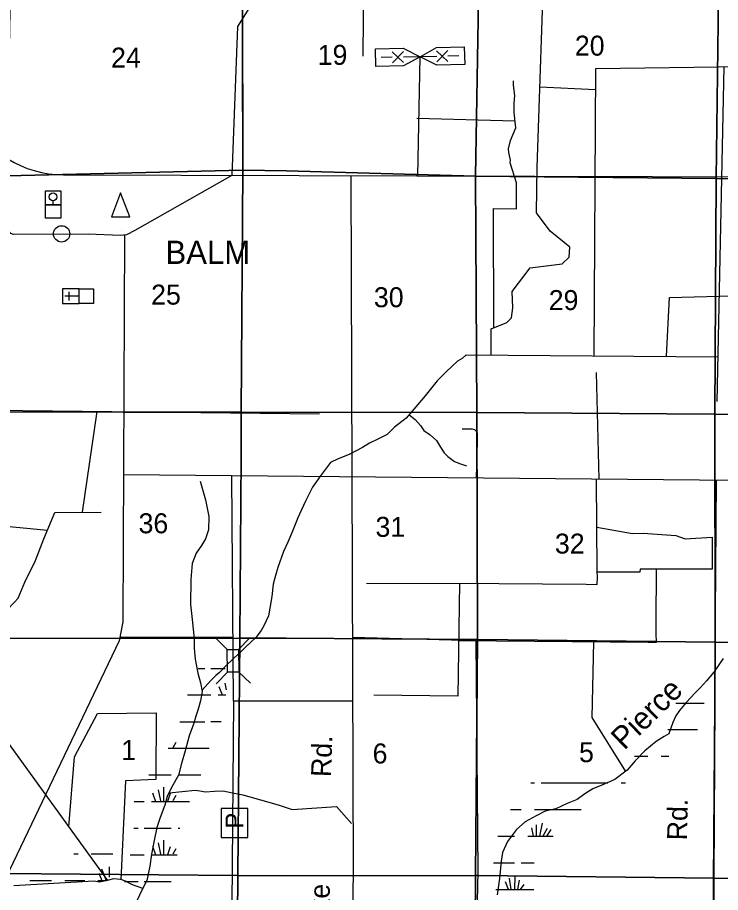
# Model space of a CAD drawing. Extents: x 380424 to 701066, y 1117407 to 1412949.
# Drawn here: x 569307 to 585135, y 1230454 to 1250167 of the extents above; entities that cross this region are included whole.
import ezdxf

# ---------------------------------------------------------------- set-up
doc = ezdxf.new("R2010")
doc.units = 0
for name, color, linetype in [('Bridges', 7, 'Continuous'), ('Bridges and Drawbridges Local Roads', 7, 'Continuous'), ('Communities Names with Post Office', 7, 'Continuous'), ('County Routes Highway Center Lines', 7, 'Continuous'), ('Culture', 7, 'Continuous'), ('Local Roads Improved', 7, 'Continuous'), ('Local Roads Paved', 7, 'Continuous'), ('Local Roads Related Cells', 7, 'Continuous'), ('Local Roads Related Text', 7, 'Continuous'), ('Local Roads Unimproved', 7, 'Continuous'), ('Narrow Canals', 7, 'Continuous'), ('Narrow River Creek and Branch and Slough', 7, 'Continuous'), ('Narrow River Creek and Branch and Slough Text', 7, 'Continuous'), ('Section Lines', 7, 'Continuous'), ('Section Numbers', 7, 'Continuous'), ('Swamps', 7, 'Continuous'), ('Town Centers', 7, 'Continuous'), ('Township  and Range lines', 7, 'Continuous')]:
    doc.layers.add(name, color=color, linetype=linetype)

msp = doc.modelspace()

# ---------------------------------------------------------------- linework, layer by layer
at = {"layer": 'Bridges'}
msp.add_line((574285, 1235932), (574538, 1236191), dxfattribs=at)
at = {"layer": 'Bridges and Drawbridges Local Roads'}
for p, q in [((574029, 1235929), (573770, 1236181)), ((574291, 1235420), (574550, 1235167)), ((574035, 1235417), (573782, 1235158))]:
    msp.add_line(p, q, dxfattribs=at)
msp.add_lwpolyline([(574285, 1235932), (574291, 1235420), (574035, 1235417), (574029, 1235929)], close=True, dxfattribs=at)
at = {"layer": 'County Routes Highway Center Lines'}
msp.add_lwpolyline([(570343, 1246622), (610138, 1246513), (610138, 1246513), (611862, 1246508)], dxfattribs=at)
msp.add_arc((570349, 1249003), 2381, 206.1686, 269.8432, dxfattribs=at)
at = {"layer": 'Culture'}
for p, q in [((569934, 1245943), (569934, 1246265)), ((569934, 1246265), (570281, 1246265)), ((570281, 1246265), (570281, 1245943)), ((570281, 1245943), (569934, 1245943)), ((570107, 1245943), (570107, 1246039)), ((571638, 1245359), (571638, 1245359)), ((571638, 1245359), (571638, 1245359)), ((570694, 1244051), (570319, 1244051)), ((570319, 1244051), (570319, 1243726)), ((570469, 1243789), (570469, 1243989)), ((570694, 1243726), (570694, 1244051)), ((570319, 1243726), (570694, 1243726)), ((570694, 1243888), (570369, 1243889))]:
    msp.add_line(p, q, dxfattribs=at)
for points in [[(571629, 1246216), (571424, 1245674), (571833, 1245674)], [(569934, 1245943), (570281, 1245943), (570281, 1245645), (569934, 1245645)], [(570694, 1243726), (570694, 1244051), (571019, 1244051), (571019, 1243726)]]:
    msp.add_lwpolyline(points, close=True, dxfattribs=at)
msp.add_circle((570107, 1246127), 87.5, dxfattribs=at)
at = {"layer": 'Local Roads Improved'}
msp.add_lwpolyline([(574168, 1234761), (574134, 1230158)], dxfattribs=at)
at = {"layer": 'Local Roads Paved'}
for points in [[(581092, 1267827), (580994, 1264949), (577716, 1260922), (576883, 1259899), (576985, 1254303), (574260, 1249967), (574136, 1246604), (571948, 1245365), (571760, 1245273), (571626, 1245255), (570895, 1245285), (569214, 1245279), (569159, 1245298), (569123, 1245340), (569098, 1245419), (569080, 1246541), (569056, 1246620), (569013, 1246705), (568706, 1247279)], [(578319, 1246600), (578371, 1249284)], [(586314, 1246578), (586287, 1239729), (571692, 1239861)], [(576809, 1246604), (576867, 1230903), (576662, 1218901), (578027, 1218917), (578037, 1216197), (580511, 1216138)], [(571715, 1245267), (571679, 1236552), (571592, 1236125), (567880, 1228370)], [(582339, 1242173), (582393, 1239764)], [(576853, 1234761), (574168, 1234761), (574132, 1239839)], [(584939, 1225673), (585048, 1239741)], [(571607, 1236203), (574158, 1236216)], [(579568, 1225692), (579680, 1230941), (579637, 1236122), (576848, 1236202)]]:
    msp.add_lwpolyline(points, dxfattribs=at)
at = {"layer": 'Local Roads Related Cells'}
for p, q in [((577367, 1249463), (577992, 1249476)), ((577376, 1249063), (577367, 1249463)), ((577992, 1249476), (578371, 1249284)), ((578371, 1249284), (578742, 1249492)), ((578742, 1249492), (579367, 1249504)), ((578999, 1249174), (578744, 1249419)), ((578749, 1249167), (578994, 1249422)), ((579367, 1249504), (579375, 1249105)), ((577746, 1249271), (577496, 1249266)), ((577999, 1249151), (577744, 1249396)), ((577749, 1249146), (577994, 1249401)), ((578746, 1249292), (577996, 1249276)), ((578371, 1249284), (578000, 1249076)), ((578750, 1249092), (578371, 1249284)), ((579246, 1249302), (578996, 1249297)), ((578000, 1249076), (577376, 1249063)), ((579375, 1249105), (578750, 1249092))]:
    msp.add_line(p, q, dxfattribs=at)
at = {"layer": 'Local Roads Related Text'}
for p, q in [((574495, 1232347), (573892, 1232347)), ((573892, 1232347), (573892, 1231694)), ((574495, 1231694), (574495, 1232347)), ((573892, 1231694), (574495, 1231694))]:
    msp.add_line(p, q, dxfattribs=at)
at = {"layer": 'Local Roads Unimproved'}
msp.add_line((579516, 1240891), (579320, 1240895), dxfattribs=at)
msp.add_lwpolyline([(579644, 1239789), (579665, 1240624), (579665, 1240743)], dxfattribs=at)
msp.add_arc((579537, 1240763), 130, 351.2296, 99.5859, dxfattribs=at)
at = {"layer": 'Narrow Canals'}
for points in [[(579969, 1242567), (579969, 1243156), (580328, 1243294), (580429, 1243404), (580456, 1243625), (580447, 1243992), (580851, 1244526), (581568, 1244618), (581724, 1244765), (581743, 1244995), (581614, 1245096), (581302, 1245353), (580989, 1245767), (581008, 1246794), (581182, 1251882), (577102, 1251882), (577083, 1249298)], [(582293, 1242548), (582325, 1249018), (590610, 1249133), (592762, 1249175), (595381, 1249249), (596195, 1249230), (596738, 1249168), (596943, 1249157), (597332, 1248872), (597645, 1248248), (598731, 1248057), (599616, 1247972), (599768, 1247970), (600116, 1248124), (600952, 1248579), (603138, 1247321)], [(585209, 1249058), (585052, 1241517)], [(580032, 1243180), (580027, 1245864), (580539, 1245856), (580543, 1246444), (580403, 1246891), (580409, 1246954), (580367, 1247127), (580361, 1247211), (580409, 1247395), (580529, 1247678), (580493, 1248025), (580493, 1248235), (580503, 1248413), (580477, 1248644), (580477, 1248744)], [(582323, 1248539), (581069, 1248596)], [(580513, 1247834), (578296, 1247889)], [(583919, 1242535), (583988, 1243857), (586775, 1243935), (587059, 1244734), (587259, 1246734), (589233, 1246771), (589270, 1247380)], [(576104, 1241234), (562065, 1241386), (562076, 1242657), (564676, 1242638)], [(579408, 1242571), (585073, 1242525)], [(568827, 1241313), (567245, 1238879), (569985, 1238618)], [(570771, 1239020), (571101, 1241289)], [(577168, 1237423), (580141, 1237419), (582110, 1237400), (582358, 1237392), (582364, 1237559), (582358, 1237690), (582340, 1239754)], [(567804, 1235608), (567902, 1235685), (568149, 1235958), (568401, 1236189), (568690, 1236472), (568889, 1236635), (569236, 1236992), (569320, 1237087), (569472, 1237444), (569713, 1237932), (569902, 1238420), (570149, 1239013), (571194, 1239024)], [(582350, 1238686), (583157, 1238541), (583394, 1238547), (584133, 1238494), (584341, 1238423), (584944, 1238458), (584944, 1237741), (583329, 1237741), (583317, 1237670), (582359, 1237670)], [(579238, 1236130), (583506, 1236091), (583696, 1236097), (583690, 1236286), (583690, 1236547), (583696, 1237741)], [(579257, 1237420), (579219, 1234875), (577329, 1234901)], [(571339, 1230726), (567204, 1236437), (565776, 1236516), (564222, 1234095), (565629, 1233297), (565455, 1232096)], [(582273, 1236102), (582240, 1234395), (582996, 1233180)], [(585196, 1235728), (584986, 1235418), (584818, 1235224), (584682, 1235071), (584566, 1234951), (584362, 1234735), (584215, 1234552), (584131, 1234436), (584062, 1234284), (583973, 1234027), (583868, 1233969), (583690, 1233853), (583432, 1233649), (583217, 1233418), (583033, 1233208), (582755, 1232998), (582466, 1232872), (582262, 1232788), (582078, 1232677), (581905, 1232546), (581684, 1232457), (581427, 1232341), (581185, 1232289), (580986, 1232184), (580734, 1232047), (580539, 1231874), (580340, 1231601), (580224, 1231354), (580193, 1231160), (580156, 1230771), (580104, 1230404)], [(570463, 1231936), (570589, 1233507), (571108, 1234489), (572426, 1234500), (572421, 1232998), (571738, 1232972), (571635, 1230742)], [(572718, 1232698), (573310, 1232762), (573415, 1232746), (573541, 1232725), (573741, 1232735), (573935, 1232741), (574145, 1232699), (574381, 1232657), (575179, 1232431), (575489, 1232326), (576492, 1232394), (576828, 1232006)], [(572125, 1230544), (571894, 1230628), (571741, 1230707), (571631, 1230744), (571468, 1230759), (571327, 1230723), (571159, 1230686), (571027, 1230707), (569226, 1230607)]]:
    msp.add_lwpolyline(points, dxfattribs=at)
at = {"layer": 'Narrow River Creek and Branch and Slough'}
for points in [[(579408, 1242571), (579318, 1242486), (579213, 1242423), (579093, 1242313), (578956, 1242187), (578757, 1241982), (578636, 1241835), (578489, 1241646), (578279, 1241394), (578058, 1241142), (577796, 1240938), (577628, 1240775), (577423, 1240665), (577234, 1240575), (577077, 1240476), (576772, 1240323), (576525, 1240224), (576357, 1240140), (576126, 1239839), (575948, 1239583), (575801, 1239289), (575691, 1239063), (575617, 1238895), (575502, 1238591), (575391, 1238349), (575297, 1238134), (575165, 1237777), (575118, 1237593), (575066, 1237404), (575034, 1237126), (574987, 1236858), (574955, 1236690), (574856, 1236459), (574793, 1236354), (574672, 1236197), (574441, 1235981), (574325, 1235871), (574292, 1235840), (574010, 1235572), (573858, 1235409), (573769, 1235341), (573669, 1235241), (573459, 1235005)], [(578123, 1241216), (578264, 1241108), (578380, 1240972), (578458, 1240862), (578600, 1240767), (578737, 1240641), (578831, 1240489), (578915, 1240363), (578999, 1240274), (579146, 1240163), (579283, 1240111), (579414, 1240064)], [(573421, 1239718), (573537, 1239304), (573615, 1238925), (573610, 1238626), (573542, 1238421), (573447, 1238268), (573326, 1238100), (573242, 1237863), (573211, 1237506), (573205, 1236943), (573237, 1236607), (573284, 1236170), (573284, 1235960), (573305, 1235713), (573368, 1235397), (573426, 1235177), (573463, 1234982), (573426, 1234772), (573374, 1234588), (573321, 1234430), (573268, 1234246), (573174, 1233983), (573084, 1233647), (573000, 1233358), (572932, 1233100), (572774, 1232816), (572680, 1232616), (572622, 1232422), (572517, 1232143), (572443, 1231922), (572385, 1231628), (572322, 1231318), (572285, 1231044), (572217, 1230724), (572112, 1230519), (571996, 1230266)]]:
    msp.add_lwpolyline(points, dxfattribs=at)
at = {"layer": 'Section Lines'}
for points in [[(574368, 1251922), (574377, 1246747), (574380, 1246725), (569075, 1246603), (569170, 1251972)], [(579712, 1251885), (579618, 1246589), (575367, 1246709), (574380, 1246725), (574377, 1246747), (574368, 1251922), (575372, 1251914)], [(585102, 1251821), (585036, 1246540), (579618, 1246589), (579712, 1251885)], [(590396, 1251791), (590370, 1246465), (585036, 1246540), (585102, 1251821)], [(574380, 1246725), (574344, 1241272), (571684, 1241274), (569038, 1241281), (569075, 1246603)], [(579618, 1246589), (579649, 1241268), (579630, 1241269), (575368, 1241277), (575368, 1241271), (574344, 1241272), (574380, 1246725), (575367, 1246709)], [(585036, 1246540), (585009, 1241230), (584999, 1241230), (579649, 1241268), (579618, 1246589)], [(590370, 1246465), (590325, 1241199), (590307, 1241199), (585009, 1241230), (585036, 1246540)], [(574344, 1241272), (574342, 1240267), (574309, 1236187), (571547, 1236175), (569035, 1236182), (569040, 1240758), (569038, 1241281), (571684, 1241274)], [(579649, 1241268), (579667, 1236157), (579667, 1236152), (575358, 1236183), (574361, 1236187), (574309, 1236187), (574342, 1240267), (574344, 1241272), (575368, 1241271), (575368, 1241277), (579630, 1241269)], [(585009, 1241230), (585009, 1241216), (585017, 1236102), (585017, 1236097), (579682, 1236151), (579667, 1236152), (579667, 1236157), (579649, 1241268), (584999, 1241230)], [(590325, 1241199), (590336, 1236048), (585017, 1236097), (585017, 1236102), (585009, 1241216), (585009, 1241230), (590307, 1241199)], [(574309, 1236187), (574266, 1230835), (574251, 1230835), (568961, 1230879), (568993, 1233169), (569035, 1236182), (571547, 1236175)], [(579667, 1236152), (579622, 1230836), (575347, 1230830), (574266, 1230835), (574309, 1236187), (574361, 1236187), (575358, 1236183)], [(585017, 1236097), (584988, 1230777), (579679, 1230836), (579622, 1230836), (579667, 1236152), (579682, 1236151)], [(590336, 1236048), (590336, 1236018), (590354, 1230726), (590334, 1230727), (584988, 1230777), (585017, 1236097)], [(574266, 1230835), (574259, 1229902), (574243, 1226792), (574233, 1225522), (572751, 1225542), (568937, 1225557), (568937, 1226654), (568961, 1230874), (568961, 1230879), (574251, 1230835)], [(579622, 1230836), (579580, 1225506), (575336, 1225512), (575336, 1225505), (574233, 1225522), (574243, 1226792), (574259, 1229902), (574266, 1230835), (575347, 1230830)], [(584988, 1230777), (584947, 1225482), (579594, 1225506), (579580, 1225506), (579622, 1230836), (579679, 1230836)], [(590354, 1230726), (590354, 1230713), (590316, 1225459), (584947, 1225482), (584988, 1230777), (590334, 1230727)]]:
    msp.add_lwpolyline(points, close=True, dxfattribs=at)
at = {"layer": 'Swamps'}
for p, q in [((573843, 1235098), (573915, 1234904)), ((584397, 1234723), (584767, 1234723)), ((583947, 1234123), (584397, 1234123)), ((572874, 1233837), (572802, 1233716)), ((583197, 1233523), (583497, 1233523)), ((581097, 1232923), (582597, 1232923)), ((572343, 1232697), (572415, 1232504)), ((572476, 1232770), (572524, 1232516)), ((572596, 1232830), (572596, 1232504)), ((572741, 1232685), (572681, 1232504)), ((572325, 1232504), (572925, 1232504)), ((572874, 1232637), (572802, 1232516)), ((580947, 1232323), (581997, 1232323)), ((572157, 1231904), (572766, 1231904)), ((580879, 1231909), (580917, 1231723)), ((580988, 1231982), (580988, 1231723)), ((581121, 1232018), (581062, 1231723)), ((581230, 1231897), (581136, 1231723)), ((581314, 1231873), (581215, 1231724)), ((580197, 1231723), (580497, 1231723)), ((572343, 1231497), (572415, 1231304)), ((572476, 1231570), (572524, 1231316)), ((572596, 1231630), (572596, 1231304)), ((572741, 1231485), (572681, 1231304)), ((572874, 1231437), (572802, 1231316)), ((580197, 1231123), (580497, 1231123)), ((571139, 1230891), (571209, 1230725)), ((571199, 1230988), (571302, 1230725)), ((570369, 1230725), (570819, 1230725)), ((572157, 1230704), (572766, 1230704)), ((580363, 1230524), (580297, 1230697)), ((580425, 1230523), (580386, 1230777)), ((580503, 1230523), (580509, 1230827)), ((580570, 1230523), (580613, 1230729)), ((580633, 1230523), (580716, 1230636))]:
    msp.add_line(p, q, dxfattribs=at)
for points in [[(573371, 1235502), (573522, 1235502)], [(573657, 1235504), (573985, 1235504)], [(573976, 1235170), (574004, 1235022)], [(573132, 1234904), (573656, 1234904)], [(573825, 1234904), (573997, 1234904)], [(584130, 1234723), (584397, 1234723)], [(572964, 1234302), (573522, 1234302)], [(573657, 1234304), (573893, 1234304)], [(584397, 1234123), (584619, 1234123)], [(572697, 1233704), (572925, 1233704)], [(572925, 1233704), (573619, 1233704)], [(583797, 1233523), (583973, 1233523)], [(572263, 1233104), (572766, 1233104)], [(572922, 1233102), (573434, 1233102)], [(580861, 1232923), (580947, 1232923)], [(582897, 1232923), (582995, 1232923)], [(571930, 1232504), (572156, 1232504)], [(572925, 1232504), (573180, 1232504)], [(580405, 1232323), (580647, 1232323)], [(571929, 1231902), (572022, 1231902)], [(572922, 1231902), (572961, 1231902)], [(580125, 1231723), (580197, 1231723)], [(580797, 1231723), (581364, 1231723)], [(570578, 1231325), (570669, 1231325)], [(570969, 1231325), (571450, 1231325)], [(571841, 1231304), (572156, 1231304)], [(572325, 1231304), (572905, 1231304)], [(580027, 1231123), (580197, 1231123)], [(580647, 1231123), (580939, 1231123)], [(571368, 1231036), (571368, 1230800)], [(569582, 1230725), (570069, 1230725)], [(571119, 1230725), (571312, 1230725)], [(571718, 1230702), (572022, 1230702)], [(580073, 1230523), (580197, 1230523)], [(580197, 1230523), (580929, 1230523)]]:
    msp.add_lwpolyline(points, dxfattribs=at)
at = {"layer": 'Town Centers'}
msp.add_circle((570299, 1245293), 184, dxfattribs=at)
at = {"layer": 'Township  and Range lines'}
for p, q in [((574368, 1251922), (574377, 1246747)), ((574380, 1246725), (574344, 1241272)), ((574377, 1246747), (574380, 1246725)), ((574344, 1241272), (574342, 1240267)), ((574342, 1240267), (574309, 1236187)), ((569035, 1236182), (571547, 1236175)), ((571547, 1236175), (574309, 1236187)), ((574309, 1236187), (574266, 1230835)), ((574309, 1236187), (574361, 1236187)), ((574361, 1236187), (575358, 1236183)), ((575358, 1236183), (579667, 1236152)), ((579667, 1236152), (579682, 1236151)), ((579682, 1236151), (585017, 1236097)), ((585017, 1236097), (590336, 1236048)), ((574266, 1230835), (574259, 1229902))]:
    msp.add_line(p, q, dxfattribs=at)

# ---------------------------------------------------------------- texts
at = {"layer": 'Communities Names with Post Office'}
msp.add_text('BALM', height=525, rotation=0.0004, dxfattribs=at).set_placement((572636, 1244615))
at = {"layer": 'Local Roads Related Text'}
for s, height, rotation, p in [('Rd.', 450, 88.0137, (576365, 1233050)), ('Rd.', 450, 88.977, (584382, 1231627)), ('P', 400, 90, (574392, 1231894)), ('Lake', 450, 88.6801, (576311, 1229341))]:
    msp.add_text(s, height=height, rotation=rotation, dxfattribs=at).set_placement(p)
at = {"layer": 'Narrow River Creek and Branch and Slough Text'}
msp.add_text('Pierce', height=500, rotation=44.4933, dxfattribs=at).set_placement((582969, 1233645))
at = {"layer": 'Section Numbers'}
for s, rotation, p in [('20', 0.0004, (581856, 1249308)), ('24', 0.0004, (571413, 1249039)), ('19', 0.0004, (576066, 1249100)), ('25', 0.0004, (572315, 1243699)), ('30', 0.0004, (577331, 1243640)), ('29', 0.0004, (581267, 1243576)), ('36', 0.0004, (572032, 1238547)), ('31', 0.0003, (577367, 1238467)), ('32', 0.0003, (581407, 1238090)), ('1', 0.0003, (571640, 1233439)), ('6', 0.0003, (577302, 1233362)), ('5', 0.0003, (581950, 1233390))]:
    msp.add_text(s, height=450, rotation=rotation, dxfattribs=at).set_placement(p)

doc.saveas('drawing.dxf')
